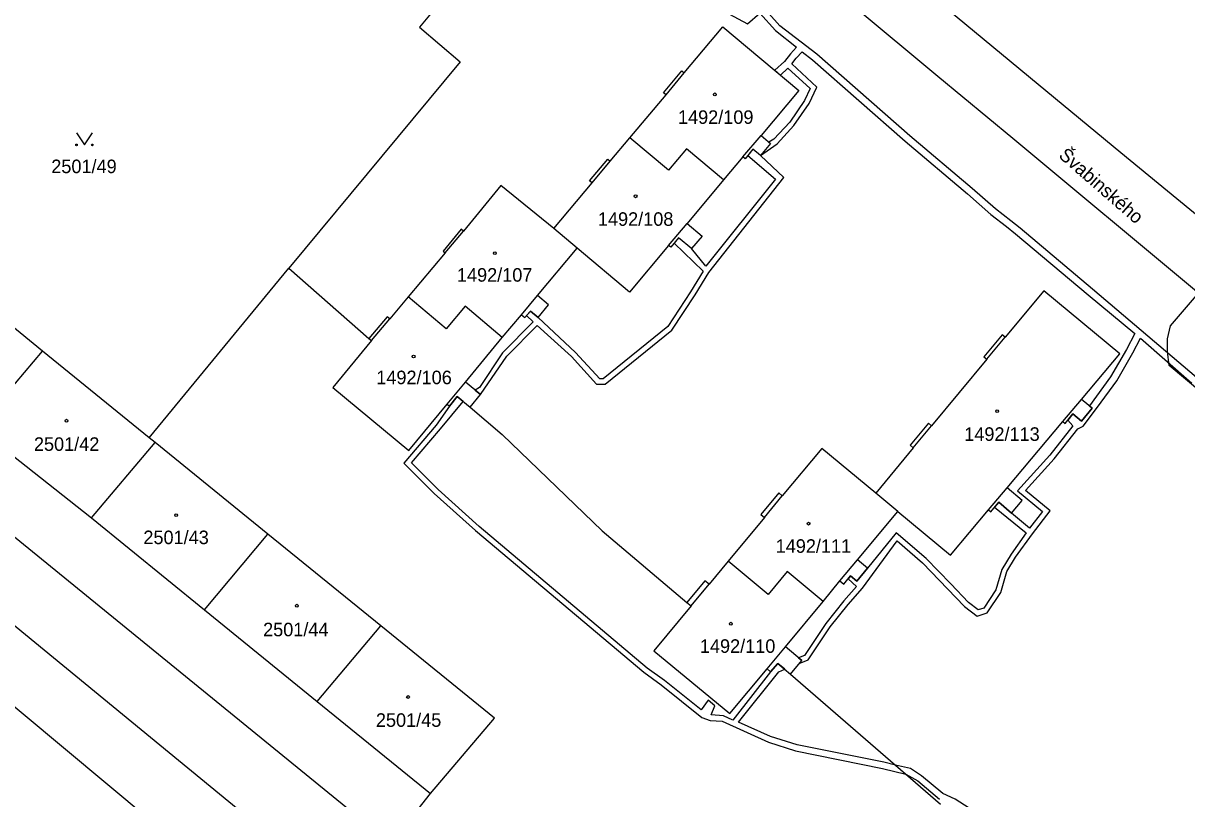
# Model space of a CAD drawing. Extents: x -869103 to -863415, y -1015889 to -1012477.
# Drawn here: x -865478.4 to -865332.3, y -1015108.4 to -1015010.9 of the extents above; entities that cross this region are included whole.
import ezdxf

# ---------------------------------------------------------------- set-up
doc = ezdxf.new("R2010")
doc.units = 0
for name, color, linetype in [('Hranice parcel', 7, 'Continuous'), ('Parcelní čísla', 7, 'Continuous'), ('Pop  PČ popisy', 7, 'Continuous'), ('Vnitřní kresba', 7, 'Continuous'), ('Věcná břemena k části', 7, 'Continuous'), ('Značky budov', 7, 'Continuous'), ('Značky kultur', 7, 'Continuous')]:
    doc.layers.add(name, color=color, linetype=linetype)

msp = doc.modelspace()

# ---------------------------------------------------------------- linework, layer by layer
at = {"layer": 'Hranice parcel'}
for p, q in [((-865446.51, -1015113.77), (-865540.82, -1015036.43)), ((-865408.87, -1015039.18), (-865411.8, -1015036.72)), ((-865476.05, -1015052.12), (-865490.13, -1015040.67)), ((-865462.64, -1015063.01), (-865445.07, -1015041.7)), ((-865445.07, -1015041.7), (-865435.02, -1015050.53)), ((-865484.17, -1015061.77), (-865476.05, -1015052.12)), ((-865462.64, -1015063.01), (-865476.05, -1015052.12)), ((-865484.17, -1015061.77), (-865469.89, -1015073.09)), ((-865469.89, -1015073.09), (-865461.88, -1015063.62)), ((-865461.88, -1015063.62), (-865462.64, -1015063.01)), ((-865447.73, -1015075.12), (-865461.88, -1015063.62)), ((-865368.6, -1015072.26), (-865371.36, -1015069.98)), ((-865469.89, -1015073.09), (-865455.68, -1015084.63)), ((-865455.68, -1015084.63), (-865447.73, -1015075.12)), ((-865433.52, -1015086.66), (-865447.73, -1015075.12)), ((-865455.68, -1015084.63), (-865441.52, -1015096.14)), ((-865441.52, -1015096.14), (-865433.52, -1015086.66)), ((-865382.05, -1015092.7), (-865363.22, -1015109.04)), ((-865441.52, -1015096.14), (-865427.27, -1015107.71)), ((-865432.27, -1015114.02), (-865427.27, -1015107.71))]:
    msp.add_line(p, q, dxfattribs=at)
for points in [[(-865330.8, -1015044.86), (-865354.12, -1015025.42), (-865363.55, -1015017.61), (-865395.07, -1014991.29), (-865404.44, -1014983.61), (-865412.43, -1014977.01), (-865425.18, -1014966.45), (-865431.95, -1014959.49), (-865434.17, -1014956.5), (-865436.5, -1014952.98), (-865437.82, -1014950.46), (-865438.69, -1014948.24), (-865441.34, -1014940.86), (-865444.01, -1014933.58)], [(-865326.05, -1015039.15), (-865340.57, -1015027.21), (-865350.97, -1015018.63), (-865420.77, -1014960.8), (-865425.24, -1014956.33), (-865428.2, -1014952.78), (-865430.56, -1014949.02), (-865433.03, -1014943.81), (-865434.19, -1014939.91), (-865434.55, -1014937.77)], [(-865459.76, -1014980.36), (-865426.17, -1015008.38), (-865428.68, -1015011.43), (-865423.55, -1015015.77), (-865445.07, -1015041.7)], [(-865402.25, -1015025.32), (-865397.7, -1015019.9), (-865398.01, -1015019.65), (-865395.71, -1015016.91), (-865395.41, -1015017.17), (-865390.55, -1015011.38), (-865381.03, -1015019.36), (-865385.77, -1015025.01), (-865384.57, -1015026.03), (-865385.85, -1015027.55), (-865386.79, -1015026.76), (-865387.78, -1015027.95), (-865388.05, -1015027.73), (-865390.48, -1015030.62)], [(-865411.8, -1015036.72), (-865407, -1015030.98), (-865407.31, -1015030.72), (-865405.01, -1015027.99), (-865404.71, -1015028.24), (-865402.25, -1015025.32)], [(-865390.48, -1015030.62), (-865395.14, -1015026.72), (-865397.39, -1015029.4), (-865402.25, -1015025.32)], [(-865411.8, -1015036.72), (-865418.44, -1015031.3), (-865423.14, -1015037.06), (-865423.45, -1015036.81), (-865425.71, -1015039.57), (-865425.44, -1015039.79), (-865430.09, -1015045.3)], [(-865390.48, -1015030.62), (-865395.06, -1015036.08), (-865393.18, -1015037.66), (-865394.51, -1015039.24), (-865396.12, -1015037.89), (-865397.11, -1015039.07), (-865397.38, -1015038.85), (-865402.29, -1015044.7), (-865408.87, -1015039.18)], [(-865418.27, -1015050.41), (-865415.86, -1015047.55), (-865415.42, -1015047.92), (-865414.73, -1015047.09), (-865413.77, -1015047.89), (-865412.45, -1015046.31), (-865413.86, -1015045.13), (-865408.87, -1015039.18)], [(-865368.6, -1015072.26), (-865361.95, -1015077.75), (-865357.18, -1015072.08), (-865356.91, -1015072.31), (-865355.91, -1015071.12), (-865354.31, -1015072.47), (-865352.98, -1015070.9), (-865354.86, -1015069.32), (-865347.85, -1015060.99), (-865347.58, -1015061.22), (-865346.58, -1015060.02), (-865345.51, -1015060.91), (-865344.17, -1015059.29), (-865345.5, -1015058.19), (-865340.68, -1015052.47), (-865350.24, -1015044.53), (-865355.09, -1015050.38), (-865355.48, -1015050.06), (-865357.78, -1015052.83), (-865357.39, -1015053.15), (-865364.36, -1015061.5), (-865364.74, -1015061.19), (-865367.04, -1015063.96), (-865366.65, -1015064.28), (-865371.36, -1015069.98)], [(-865430.09, -1015045.3), (-865432.42, -1015048.06), (-865432.72, -1015047.8), (-865435.02, -1015050.53)], [(-865418.27, -1015050.41), (-865422.93, -1015046.49), (-865425.31, -1015049.33), (-865430.09, -1015045.3)], [(-865326.86, -1015048.11), (-865328.03, -1015049.69), (-865328.54, -1015050.49), (-865328.68, -1015050.98), (-865328.47, -1015051.96), (-865327.88, -1015052.73), (-865313.27, -1015065.03), (-865316.55, -1015068.99), (-865334.48, -1015053.93), (-865334.71, -1015052.16), (-865334.69, -1015050.58), (-865334.34, -1015048.93), (-865330.8, -1015044.86)], [(-865435.02, -1015050.53), (-865434.69, -1015050.81), (-865439.56, -1015056.68), (-865430.03, -1015064.61), (-865425.19, -1015058.8), (-865424.92, -1015059.03), (-865423.93, -1015057.83), (-865422.31, -1015059.18)], [(-865422.31, -1015059.18), (-865421, -1015057.59), (-865422.88, -1015056.03), (-865418.27, -1015050.41)], [(-865508.58, -1015051.56), (-865489.11, -1015067.71), (-865432.27, -1015114.02)], [(-865422.31, -1015059.18), (-865418.27, -1015062.62), (-865405.71, -1015074.72), (-865395.07, -1015083.7)], [(-865371.36, -1015069.98), (-865378.15, -1015064.35), (-865383.1, -1015070.32), (-865383.55, -1015069.94), (-865385.81, -1015072.65), (-865385.35, -1015073.03), (-865389.9, -1015078.53)], [(-865377.98, -1015083.58), (-865375.85, -1015081.01), (-865375.38, -1015081.4), (-865374.53, -1015080.38), (-865373.74, -1015081.03), (-865372.38, -1015079.38), (-865373.64, -1015078.34), (-865368.6, -1015072.26)], [(-865446.51, -1015113.77), (-865459.49, -1015118.71), (-865462.74, -1015110.87), (-865505.08, -1015075.56), (-865514.94, -1015076.94), (-865552, -1015159.97), (-865529.44, -1015168.91)], [(-865389.9, -1015078.53), (-865392.29, -1015081.42), (-865392.82, -1015080.98), (-865395.07, -1015083.7)], [(-865377.98, -1015083.58), (-865382.49, -1015079.84), (-865384.86, -1015082.7), (-865389.9, -1015078.53)], [(-865395.07, -1015083.7), (-865394.54, -1015084.13), (-865399.22, -1015089.77), (-865389.67, -1015097.68), (-865385.01, -1015092.06), (-865384.56, -1015092.44), (-865383.66, -1015091.36), (-865382.05, -1015092.7)], [(-865382.05, -1015092.7), (-865380.64, -1015091), (-865382.71, -1015089.28), (-865377.98, -1015083.58)], [(-865427.27, -1015107.71), (-865419.23, -1015098.27), (-865433.52, -1015086.66)]]:
    msp.add_lwpolyline(points, dxfattribs=at)
at = {"layer": 'Vnitřní kresba'}
for p, q in [((-865397.7, -1015019.9), (-865395.41, -1015017.17)), ((-865388.05, -1015027.73), (-865385.77, -1015025.01)), ((-865407, -1015030.98), (-865404.71, -1015028.24)), ((-865425.44, -1015039.79), (-865423.14, -1015037.06)), ((-865397.38, -1015038.85), (-865395.06, -1015036.08)), ((-865415.86, -1015047.55), (-865413.86, -1015045.13)), ((-865434.69, -1015050.81), (-865432.42, -1015048.06)), ((-865357.39, -1015053.15), (-865355.09, -1015050.38)), ((-865425.19, -1015058.8), (-865422.88, -1015056.03)), ((-865347.85, -1015060.99), (-865345.5, -1015058.19)), ((-865366.65, -1015064.28), (-865364.36, -1015061.5)), ((-865357.18, -1015072.08), (-865354.86, -1015069.32)), ((-865385.35, -1015073.03), (-865383.1, -1015070.32)), ((-865375.85, -1015081.01), (-865373.64, -1015078.34)), ((-865394.54, -1015084.13), (-865392.29, -1015081.42)), ((-865385.01, -1015092.06), (-865382.71, -1015089.28))]:
    msp.add_line(p, q, dxfattribs=at)
at = {"layer": 'Věcná břemena k části'}
for points in [[(-865392.06, -1015008.54), (-865387.47, -1015010.98), (-865385.91, -1015009.66), (-865383.93, -1015011.83), (-865381.31, -1015013.93), (-865382.06, -1015014.75), (-865382.82, -1015015.74), (-865384.03, -1015016.84), (-865383.33, -1015017.43), (-865382.39, -1015016.55), (-865379.59, -1015019.12), (-865380.32, -1015020.65)], [(-865331.06, -1015055.45), (-865344.11, -1015044.35), (-865353.21, -1015036.69), (-865354.39, -1015035.75), (-865356.31, -1015034.24), (-865359.25, -1015031.7), (-865367.06, -1015025.06), (-865378.75, -1015014.79), (-865383.39, -1015011.25), (-865385.83, -1015008.54)], [(-865380.32, -1015020.65), (-865382.17, -1015023.34), (-865384.16, -1015025.5), (-865384.77, -1015025.86), (-865384.57, -1015026.03), (-865385.85, -1015027.55), (-865383.72, -1015026.06), (-865381.63, -1015023.78), (-865379.72, -1015021.01), (-865378.74, -1015018.96), (-865381.91, -1015016.04), (-865381.36, -1015015.31), (-865380.62, -1015014.52), (-865379.29, -1015015.51), (-865367.64, -1015025.74), (-865359.83, -1015032.38), (-865356.89, -1015034.94), (-865354.95, -1015036.45), (-865353.79, -1015037.39), (-865344.69, -1015045.05), (-865338.81, -1015049.91), (-865339.84, -1015051.91), (-865341.85, -1015055.36), (-865344.51, -1015059.01), (-865344.17, -1015059.29), (-865345.51, -1015060.91), (-865346.58, -1015060.02), (-865347.23, -1015060.81), (-865346.6, -1015061.52), (-865349.49, -1015065.22), (-865353.53, -1015069.68), (-865350.4, -1015072.3), (-865352.03, -1015074.38), (-865354.31, -1015072.47), (-865355.91, -1015071.12), (-865356.44, -1015071.75), (-865352.44, -1015074.94), (-865354.36, -1015077.64), (-865355.52, -1015079.56), (-865356.28, -1015082.14), (-865357.78, -1015084.43), (-865358.49, -1015084.65), (-865359.71, -1015083.7), (-865361.91, -1015081.36), (-865365.01, -1015078.2), (-865368.8, -1015074.95), (-865372.38, -1015079.38), (-865373.74, -1015081.03), (-865374.53, -1015080.38), (-865374.82, -1015080.72), (-865373.78, -1015081.7), (-865375.36, -1015083.51), (-865377.63, -1015086.36), (-865380.29, -1015090.36), (-865381.05, -1015090.66), (-865380.64, -1015091), (-865380.96, -1015091.38), (-865379.83, -1015090.92), (-865377.07, -1015086.78), (-865374.82, -1015083.95), (-865373.03, -1015081.91), (-865368.68, -1015075.97), (-865365.49, -1015078.72), (-865360.19, -1015084.22), (-865358.63, -1015085.43), (-865357.34, -1015085.03), (-865355.64, -1015082.44), (-865354.88, -1015079.84), (-865353.78, -1015078.02), (-865351.68, -1015075.08), (-865349.44, -1015072.2), (-865352.53, -1015069.62), (-865348.95, -1015065.68), (-865345.99, -1015061.89), (-865345.32, -1015061.57), (-865343.51, -1015059.18), (-865341.09, -1015055.86), (-865339.04, -1015052.35), (-865338.11, -1015050.51), (-865331.64, -1015056.15)], [(-865388.6, -1015098.74), (-865383.53, -1015092.43), (-865382.76, -1015092.11), (-865383.66, -1015091.36), (-865384.56, -1015092.44), (-865389.3, -1015098.49), (-865390.48, -1015097.96), (-865392.03, -1015097.83), (-865391.58, -1015096.69), (-865392.4, -1015095.99), (-865393.3, -1015097.19), (-865397.89, -1015093.52), (-865400.06, -1015091.95), (-865421.19, -1015074.15), (-865426.33, -1015069.53), (-865429.68, -1015066.17), (-865426.05, -1015061.88), (-865423.19, -1015058.45), (-865423.93, -1015057.83), (-865424.92, -1015059.03), (-865426.59, -1015061.42), (-865430.64, -1015066.21), (-865426.81, -1015070.03), (-865421.65, -1015074.67), (-865400.5, -1015092.49), (-865398.31, -1015094.08), (-865393.21, -1015098.16), (-865392.17, -1015098.53), (-865390.66, -1015098.64), (-865384.85, -1015101.28), (-865381.44, -1015102.37), (-865370.5, -1015104.58), (-865367.57, -1015105.27), (-865366.07, -1015106.13), (-865363.35, -1015108.41)], [(-865326.49, -1015135.39), (-865332.85, -1015130.12), (-865346.76, -1015119.01), (-865352.46, -1015114.39), (-865354.82, -1015112.67), (-865361.39, -1015108.43), (-865362.91, -1015107.73), (-865365.59, -1015105.49), (-865366.97, -1015104.59), (-865368.86, -1015104.14), (-865370.32, -1015103.8), (-865381.24, -1015101.59), (-865384.57, -1015100.54), (-865388.6, -1015098.74)]]:
    msp.add_lwpolyline(points, dxfattribs=at)
msp.add_lwpolyline([(-865382.91, -1015030.31), (-865385.85, -1015027.55), (-865386.79, -1015026.76), (-865387.44, -1015027.54), (-865383.97, -1015030.52), (-865392.69, -1015041.44), (-865394.51, -1015039.24), (-865396.12, -1015037.89), (-865396.67, -1015038.55), (-865393.04, -1015042.08), (-865394.64, -1015044.68), (-865397.49, -1015049.02), (-865405.6, -1015055.59), (-865406.02, -1015055.59), (-865409.07, -1015052.31), (-865413.77, -1015047.89), (-865414.73, -1015047.09), (-865415.21, -1015047.66), (-865414.39, -1015048.43), (-865418.24, -1015052.34), (-865421.12, -1015056.71), (-865421.69, -1015057.02), (-865421, -1015057.59), (-865417.7, -1015052.78), (-865413.87, -1015048.9), (-865409.57, -1015052.81), (-865406.42, -1015056.29), (-865405.36, -1015056.29), (-865396.97, -1015049.5), (-865394.04, -1015045.06), (-865392.32, -1015042.24)], close=True, dxfattribs=at)
at = {"layer": 'Značky budov'}
for centre in [(-865391.58, -1015019.86), (-865401.52, -1015032.67), (-865419.22, -1015039.81), (-865429.41, -1015052.81), (-865473.01, -1015060.87), (-865356.09, -1015059.68), (-865459.23, -1015072.74), (-865379.79, -1015073.81), (-865444.09, -1015084.12), (-865389.56, -1015086.38), (-865430.11, -1015095.59)]:
    msp.add_circle(centre, 0.175, dxfattribs=at)
at = {"layer": 'Značky kultur'}
msp.add_lwpolyline([(-865471.76, -1015024.71), (-865470.76, -1015026.21), (-865469.76, -1015024.71)], dxfattribs=at)
for centre in [(-865471.76, -1015026.21), (-865469.76, -1015026.21)]:
    msp.add_circle(centre, 0.1, dxfattribs=at)

# ---------------------------------------------------------------- texts
at = {"layer": 'Parcelní čísla'}
for s, p in [('1492/109', (-865396.2, -1015023.57)), ('2501/49', (-865474.93, -1015029.76)), ('1492/108', (-865406.26, -1015036.38)), ('1492/107', (-865423.97, -1015043.4)), ('1492/106', (-865434.1, -1015056.28)), ('1492/113', (-865360.24, -1015063.4)), ('2501/42', (-865477.11, -1015064.66)), ('2501/43', (-865463.36, -1015076.38)), ('1492/111', (-865383.93, -1015077.47)), ('2501/44', (-865448.32, -1015087.96)), ('1492/110', (-865393.45, -1015090.04)), ('2501/45', (-865434.15, -1015099.34))]:
    msp.add_text(s, height=1.7, dxfattribs=at).set_placement(p)
at = {"layer": 'Pop  PČ popisy'}
msp.add_text('Švabinského', height=1.7, rotation=319, dxfattribs=at).set_placement((-865348.49, -1015027.7))

doc.saveas('drawing.dxf')
